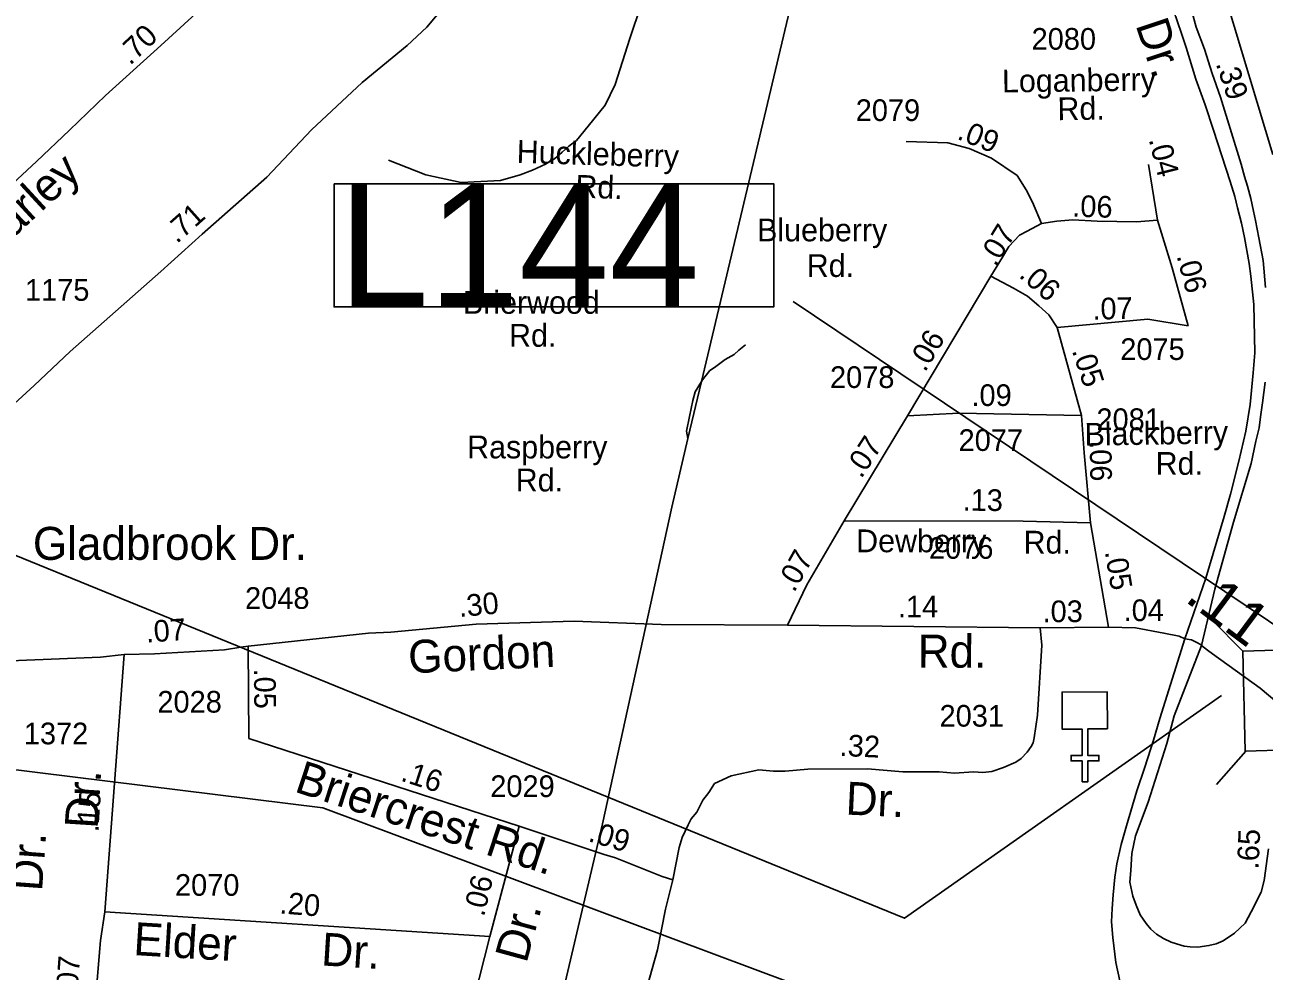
# Model space of a CAD drawing. Extents: x 2290055 to 2389491, y 66597 to 237875.
# Drawn here: x 2338296 to 2341872, y 193239 to 195968 of the extents above; entities that cross this region are included whole.
import ezdxf

# ---------------------------------------------------------------- set-up
doc = ezdxf.new("R2010")
doc.units = 0
for name, color, linetype in [('Exist Boundary Political Urban Extension UEB', 7, 'Continuous'), ('Exist Cultural Church CELL', 7, 'Continuous'), ('Exist Road Non-System Type 51', 7, 'Continuous'), ('Exist Road Non-System Type 51 Label', 7, 'Continuous'), ('Exist Road Primary Interstate Structure Cantilever Sign Number Label', 7, 'Continuous'), ('Exist Road Primary Interstate Structure Standard Bridge CELL', 7, 'Continuous'), ('Exist Road Primary Interstate Structure Standard Bridge Number Label', 7, 'Continuous'), ('Exist Road Primary US Divided Attributed', 7, 'Continuous'), ('Exist Road Primary US Label', 7, 'Continuous'), ('Exist Road Primary US Mileage Hundredths English Label', 7, 'Continuous'), ('Exist Road Primary US Ramp 1 Lane  Attributed', 7, 'Continuous'), ('Exist Road Primary US Structure Culvert Number Label', 7, 'Continuous'), ('Exist Road Secondary Mileage Hundredths English Label', 7, 'Continuous'), ('Exist Road Secondary Type 51 Attributed', 7, 'Continuous'), ('Exist Road Secondary Type 51 Label', 7, 'Continuous'), ('Exist Road Secondary Type 51 Number Label', 7, 'Continuous'), ('Exist Utilities Electrical Transmission Line', 7, 'Continuous')]:
    doc.layers.add(name, color=color, linetype=linetype)

msp = doc.modelspace()

# ---------------------------------------------------------------- linework, layer by layer
at = {"layer": 'Exist Boundary Political Urban Extension UEB'}
msp.add_lwpolyline([(2341897, 195593.9), (2341761.3, 196044.3), (2341712.2, 196189.4)], dxfattribs=at)
at = {"layer": 'Exist Cultural Church CELL'}
msp.add_lwpolyline([(2341419.3, 193937.4), (2341362.4, 193937.1), (2341362.6, 193860.9), (2341394.6, 193861), (2341394.7, 193845.1), (2341362.7, 193844.9), (2341362.9, 193784.8), (2341346.9, 193784.8), (2341346.7, 193844.9), (2341314.7, 193844.8), (2341314.6, 193860.8), (2341346.6, 193860.9), (2341346.4, 193937), (2341288.7, 193936.9), (2341288.4, 194043.4), (2341419, 194043.8)], close=True, dxfattribs=at)
at = {"layer": 'Exist Road Non-System Type 51'}
for points in [[(2340194.8, 196381.2), (2340107.3, 196123.7), (2340042.1, 195928.1), (2339999.2, 195795.9), (2339970.1, 195735.8), (2339922, 195675.8), (2339887.7, 195634.6), (2339865.4, 195617.4), (2339846.6, 195600.3), (2339824.3, 195581.4), (2339798.5, 195565.9), (2339761.3, 195548.8), (2339725.4, 195534.8), (2339668.9, 195519.3), (2339554.9, 195512.7), (2339453.2, 195534.8), (2339345.6, 195577.9)], [(2340248.4, 194939.1), (2340251.2, 194943.7), (2340272.1, 194970.6), (2340285.8, 194979.1), (2340316.9, 195002.4), (2340342.3, 195017.4), (2340355.8, 195029.9), (2340375.2, 195044.7)], [(2340209.5, 194775.2), (2340205, 194795.8), (2340213.4, 194838.2), (2340223.5, 194884.6), (2340230.6, 194908.9), (2340248.4, 194939.1)]]:
    msp.add_lwpolyline(points, dxfattribs=at)
at = {"layer": 'Exist Road Primary Interstate Structure Cantilever Sign Number Label'}
msp.add_line((2341945.7, 194207.8), (2340513.3, 195170.1), dxfattribs=at)
msp.add_lwpolyline([(2339188.8, 195509.4), (2340456.7, 195509.4), (2340456.7, 195154.4), (2339188.8, 195154.4)], close=True, dxfattribs=at)
at = {"layer": 'Exist Road Primary Interstate Structure Standard Bridge CELL'}
for p, q in [((2341720.8, 194251.7), (2341810.2, 194161.3)), ((2341819.1, 193873), (2341733.9, 193777.3))]:
    msp.add_line(p, q, dxfattribs=at)
msp.add_lwpolyline([(2341936.5, 194165), (2341943.1, 193876.7), (2341816.8, 193872.9), (2341810.2, 194161.3)], close=True, dxfattribs=at)
at = {"layer": 'Exist Road Primary Interstate Structure Standard Bridge Number Label'}
msp.add_lwpolyline([(2341748.1, 194033.5), (2340833.8, 193391), (2337077.4, 194923.9)], dxfattribs=at)
at = {"layer": 'Exist Road Primary US Divided Attributed'}
for points in [[(2341545.4, 196206.6), (2341572.4, 196128.2), (2341608.4, 196016.5), (2341646.9, 195902.2), (2341674.8, 195811), (2341701, 195737.1), (2341725.8, 195663.6), (2341773.5, 195516.2), (2341786.5, 195472.5), (2341794.6, 195440.3), (2341805.8, 195396.1), (2341815.2, 195354.1), (2341828.5, 195279.7), (2341833.3, 195243.1), (2341841.7, 195161.4), (2341844.6, 195022.1), (2341840, 194963.8), (2341831, 194873.1), (2341818.2, 194795.9), (2341798.4, 194709.5), (2341774.5, 194614.6), (2341756, 194549.8), (2341703.5, 194371.9), (2341643, 194196.8)], [(2341643, 194196.8), (2341570.7, 193967.7), (2341552.7, 193904.6), (2341527.4, 193827), (2341504.1, 193759), (2341474.1, 193657.8), (2341459.2, 193604.1), (2341446.2, 193548.4), (2341440.3, 193509.7), (2341436.3, 193459), (2341433.3, 193419.3), (2341431.6, 193380.6), (2341435.1, 193335.8), (2341444, 193263.5), (2341455, 193211.2)]]:
    msp.add_lwpolyline(points, dxfattribs=at)
at = {"layer": 'Exist Road Primary US Ramp 1 Lane  Attributed'}
for points in [[(2341875.6, 195210.5), (2341868.6, 195288.3), (2341856.2, 195353.4), (2341846.6, 195403.9), (2341840.5, 195430.7), (2341832.7, 195467.2), (2341823.5, 195502.3), (2341815.2, 195530), (2341805.5, 195565.6), (2341745.5, 195758.9), (2341721.5, 195827.5), (2341699.4, 195897.2), (2341675.8, 195961), (2341662.4, 196007.6)], [(2341691.2, 194178.2), (2341729.4, 194340.4), (2341783.4, 194533.1), (2341833.6, 194702.3), (2341847.9, 194767), (2341856.7, 194805.3), (2341861.3, 194837.6), (2341866.4, 194877.3), (2341874.7, 194937.7)], [(2341691.2, 194178.2), (2341612.2, 193974.6), (2341590.7, 193895.4), (2341536.5, 193725.6), (2341500, 193628.8), (2341489.6, 193577.6), (2341486.6, 193528.7), (2341484.3, 193495.5), (2341493, 193455.3), (2341502.4, 193429.1), (2341513.9, 193401.4), (2341530.8, 193376.4), (2341544.2, 193359.5), (2341561, 193344.9), (2341580.8, 193333.3), (2341602.9, 193322.2), (2341618.7, 193317), (2341640.8, 193311.2), (2341658.2, 193308.8), (2341680.4, 193308.2), (2341712.3, 193312.3), (2341733.2, 193317), (2341753, 193325.7), (2341785.6, 193348.4), (2341817, 193376.9), (2341834.5, 193409.6), (2341862.4, 193466.6), (2341871.1, 193500.4), (2341884, 193591.8)]]:
    msp.add_lwpolyline(points, dxfattribs=at)
at = {"layer": 'Exist Road Primary US Structure Culvert Number Label'}
msp.add_lwpolyline([(2341406.5, 192868.8), (2339156.2, 193709.4), (2336468.7, 194042)], dxfattribs=at)
at = {"layer": 'Exist Road Secondary Type 51 Attributed'}
for p, q in [((2341564, 195404.7), (2341537.9, 195565.1)), ((2340842.7, 194840.5), (2341082.6, 195243.4)), ((2341344.8, 194841.5), (2341274.4, 195094.8)), ((2341422.2, 194230.8), (2341370.2, 194532)), ((2340496.2, 194236.8), (2341225.8, 194228.9)), ((2341225.8, 194228.9), (2341422.2, 194230.8)), ((2338583.2, 194152.1), (2338527.6, 193410.1)), ((2339637.6, 193339), (2339722.6, 193656.7)), ((2338527.6, 193410.1), (2339637.6, 193339)), ((2339543.3, 192962.8), (2339637.6, 193339))]:
    msp.add_line(p, q, dxfattribs=at)
for points in [[(2339767.9, 196991), (2339630.6, 196840.3), (2339371.3, 196567.9), (2339231.8, 196423.6), (2339046.9, 196236.4), (2338689, 195907.9), (2338529.3, 195763.5), (2338425, 195663.7), (2338330.5, 195574), (2338234, 195484.3), (2338180.9, 195431.4), (2338100.2, 195356), (2338049.2, 195301.1), (2338002.1, 195252.5), (2337929.7, 195161.2), (2337898.4, 195112.5), (2337846.1, 195010), (2337786.3, 194892.6), (2337665.4, 194679), (2337460.3, 194298.4), (2337434.5, 194244.3), (2337432.9, 194223.1), (2337444.7, 194198.8), (2337475.8, 194157.3)], [(2338197, 194812.2), (2338323.9, 194927.6), (2338427.7, 195025.8), (2338689.3, 195256.7), (2338808.5, 195364.4), (2338995, 195528), (2339123.7, 195665.3), (2339269.8, 195801.5), (2339399.4, 195907.9), (2339455.8, 195961.1), (2339535.5, 196057.4), (2339575.4, 196104), (2339595.3, 196130.5), (2339628.5, 196197), (2339666.7, 196248.9), (2339703.2, 196331.6), (2339734.8, 196403.1), (2339751.4, 196476.2), (2339760.4, 196503.5), (2339773.8, 196586.3), (2339787.3, 196696), (2339787.3, 196774.8), (2339777.7, 196865.3), (2339767.9, 196991)], [(2341229.5, 195395.1), (2341203.1, 195456.3), (2341185.1, 195492.3), (2341158.7, 195533), (2341085, 195583.4), (2341020.2, 195611), (2340959.1, 195627.7), (2340838.6, 195631.3)], [(2341082.6, 195243.4), (2341116.7, 195297.4), (2341134.7, 195328.6), (2341165.3, 195361), (2341188, 195372.8), (2341229.5, 195395.1)], [(2341229.5, 195395.1), (2341273.8, 195401.7), (2341320, 195405.3), (2341389.5, 195401.1), (2341502.9, 195399.9), (2341564, 195404.7)], [(2341652.7, 195100.1), (2341606.6, 195266.8), (2341564, 195404.7)], [(2341274.4, 195094.8), (2341250.4, 195131.3), (2341221.7, 195157.7), (2341188.7, 195185.3), (2341148.5, 195208.1), (2341082.6, 195243.4)], [(2341274.4, 195094.8), (2341535.7, 195119), (2341652.7, 195100.1)], [(2340659.9, 194537.8), (2340842.7, 194840.5)], [(2341344.8, 194841.5), (2340991.1, 194847.8), (2340842.7, 194840.5)], [(2341370.2, 194532), (2341352.1, 194733), (2341344.8, 194841.5)], [(2340496.2, 194236.8), (2340552, 194353.1), (2340659.9, 194537.8)], [(2341370.2, 194532), (2341176.4, 194536.8), (2340659.9, 194537.8)], [(2338941.1, 194176.3), (2339287.4, 194213.7), (2339352.5, 194216.5), (2339598.6, 194239.2), (2339881.4, 194247.7), (2340132.3, 194238.6), (2340496.2, 194236.8)], [(2341225.8, 194228.9), (2341230, 194179.1), (2341218, 193976.5), (2341208.5, 193911.3), (2341205, 193897.2), (2341199.5, 193886.9), (2341188.1, 193870.5), (2341170.8, 193851.8), (2341155.2, 193841.2), (2341119.8, 193825.8), (2341086.3, 193814.4), (2341060.4, 193811.4), (2341032.9, 193813.5), (2340978.4, 193810.1), (2340933.9, 193813.5), (2340829.3, 193813.5), (2340727.5, 193822), (2340554.9, 193820.9), (2340489.9, 193815.2), (2340455.9, 193815.2), (2340413.5, 193819.2), (2340334.3, 193802.2), (2340286.2, 193779.5), (2340269.2, 193754.1), (2340252.3, 193731.4), (2340235.3, 193697.5), (2340218.3, 193677.6), (2340209.8, 193660.7), (2340192.9, 193623.9), (2340184.4, 193595.6), (2340165.3, 193502)], [(2341422.2, 194230.8), (2341500.3, 194228.5), (2341582.2, 194213.7), (2341626.1, 194204.4), (2341643, 194196.8)], [(2338583.2, 194152.1), (2338670.8, 194154.1), (2338872.7, 194165.7), (2338919.5, 194173.2), (2338941.1, 194176.3)], [(2338941.1, 194176.3), (2338942.7, 193909.8)], [(2341643, 194196.8), (2341661.6, 194194.3), (2341679.5, 194185.6), (2341693, 194178)], [(2341691.2, 194178.2), (2341707.7, 194164), (2341722.7, 194153.5), (2341859.6, 194054.8), (2341913.9, 194009.4)], [(2337475.8, 194157.3), (2337510.5, 194125.3), (2337531.7, 194115.7), (2337585, 194106.3), (2337625.8, 194109.4), (2337684.6, 194111), (2338515, 194144.5), (2338583.2, 194152.1)], [(2338942.7, 193909.8), (2339722.6, 193656.7)], [(2339722.6, 193656.7), (2339967.7, 193575), (2340000.4, 193565.3), (2340135, 193511.5), (2340165.3, 193502)], [(2340165.3, 193502), (2340144.6, 193417.2), (2340121.5, 193299.8), (2340075.5, 193136.2), (2339974.7, 192583.6), (2339941.1, 192481.1), (2339909.3, 192350.6), (2339890.8, 192266.2), (2339883.4, 192226.1), (2339873.9, 192197.9), (2339864, 192193.2), (2339856.9, 192193.4)], [(2338527.6, 193410.1), (2338514.5, 193326.7), (2338489.5, 193028.5)]]:
    msp.add_lwpolyline(points, dxfattribs=at)
at = {"layer": 'Exist Utilities Electrical Transmission Line'}
for p, q in [((2340248.4, 194939.1), (2340209.5, 194775.2)), ((2339611.9, 192180.7), (2339927.4, 193512.3))]:
    msp.add_line(p, q, dxfattribs=at)
for points in [[(2340959.4, 197867.7), (2340929.6, 197738.1), (2340924.2, 197714.7), (2340525.5, 196106.5), (2340248.4, 194939.1)], [(2340209.5, 194775.2), (2340162.4, 194576.8), (2340086.8, 194229.8)], [(2340086.8, 194229.8), (2339963.3, 193663.7), (2339927.4, 193512.3)]]:
    msp.add_lwpolyline(points, dxfattribs=at)

# ---------------------------------------------------------------- texts
at = {"layer": 'Exist Road Non-System Type 51 Label'}
msp.add_text('Dr.', height=95, rotation=85.8427, dxfattribs=at).set_placement((2338346, 193467.6))
at = {"layer": 'Exist Road Primary Interstate Structure Cantilever Sign Number Label'}
msp.add_text('L144', height=350, dxfattribs=at).set_placement((2339201.3, 195156.5))
at = {"layer": 'Exist Road Primary US Label'}
msp.add_text('Dr.', height=95, rotation=288.3021, dxfattribs=at).set_placement((2341499.9, 195968))
at = {"layer": 'Exist Road Primary US Mileage Hundredths English Label'}
for s, rotation, p in [('.39', 288.6197, (2341731.3, 195855.8)), ('.65', 87.6311, (2341855.4, 193531.5))]:
    msp.add_text(s, height=62.5, rotation=rotation, dxfattribs=at).set_placement(p)
at = {"layer": 'Exist Road Secondary Mileage Hundredths English Label'}
for s, height, rotation, p in [('.70', 62.5, 43.7298, (2338600.4, 195849.1)), ('.09', 62.5, 338.1945, (2340982.8, 195639.6)), ('.04', 62.5, 284.0291, (2341538.2, 195637.2)), ('.06', 62.5, 358.4078, (2341317.3, 195414.5)), ('.71', 62.5, 41.7429, (2338735, 195335.1)), ('.07', 62.5, 58.3649, (2341096.7, 195267.7)), ('.06', 62.5, 284.7362, (2341618.5, 195301.6)), ('.06', 62.5, 318.8369, (2341161.4, 195242.3)), ('.07', 62.5, 1.4407, (2341376.8, 195117.2)), ('.06', 62.5, 59.2889, (2340893.4, 194964)), ('.05', 62.5, 288.1164, (2341316.5, 195028.4)), ('.07', 62.5, 56.8075, (2340709.2, 194657)), ('.06', 62.5, 270.8547, (2341368.4, 194766.8)), ('.13', 62.5, 359.4883, (2341001.4, 194566.6)), ('.07', 62.5, 60.6173, (2340515.8, 194328.5)), ('.05', 62.5, 279.4574, (2341411.6, 194448.4)), ('.11', 125, 323.3266, (2341639, 194307.7)), ('.30', 62.5, 5.2569, (2339550.2, 194259.7)), ('.14', 62.5, 0.1331, (2340815.1, 194258.9)), ('.03', 62.5, 0.1868, (2341232.3, 194245)), ('.04', 62.5, 0.1868, (2341466.2, 194248)), ('.07', 62.5, 4.0724, (2338647.2, 194185.9)), ('.05', 62.5, 270.3467, (2338957.6, 194111.2)), ('.32', 62.5, 357.3548, (2340645.9, 193859.6)), ('.16', 62.5, 342.0226, (2339378, 193788.6)), ('.15', 62.5, 86.2906, (2338508.6, 193638.5)), ('.09', 62.5, 343.17, (2339919.1, 193614.2)), ('.06', 62.5, 76.4365, (2339620.8, 193393.8)), ('.20', 62.5, 355.4598, (2339030, 193405.4)), ('.07', 62.5, 85.9159, (2338447.9, 193164.6))]:
    msp.add_text(s, height=height, rotation=rotation, dxfattribs=at).set_placement(p)
msp.add_text('.09', height=62.5, dxfattribs=at).set_placement((2341027.1, 194868.5))
at = {"layer": 'Exist Road Secondary Type 51 Label'}
for s, height, rotation, p in [('Loganberry', 65.62, 0.7421, (2341115.6, 195772.7)), ('Rd.', 65.62, 0.7421, (2341275.6, 195692.7)), ('Huckleberry', 65.617, 358.238, (2339714.6, 195570)), ('Farley', 95, 42.6166, (2338203.2, 195297.6)), ('Rd.', 65.62, 358.238, (2339883.9, 195469.6)), ('Blackberry ', 65.617, 0.9353, (2341353.8, 194753.9)), ('Gordon ', 95, 2.6009, (2339404.5, 194097.4)), ('Rd.', 95, 359.7462, (2340872.2, 194114.4)), ('Briercrest Rd.', 95, 341.8078, (2339071, 193757.3)), ('Dr.', 95, 86.3236, (2338506.2, 193648)), ('Dr.', 95, 357.3548, (2340662.9, 193690.4)), ('Dr.', 95, 74.6877, (2339743.3, 193259.2)), ('Elder', 95, 356.4773, (2338608.2, 193285.3)), ('Dr.', 95, 356.4773, (2339149.8, 193255.3))]:
    msp.add_text(s, height=height, rotation=rotation, dxfattribs=at).set_placement(p)
for s, height, p in [('Blueberry ', 65.62, (2340408.8, 195343.4)), ('Rd.', 65.62, (2340552, 195240.7)), ('Brierwood', 65.62, (2339560.1, 195134.5)), ('Rd.', 65.62, (2339693.3, 195039.4)), ('Raspberry', 65.62, (2339572.4, 194717.4)), ('Rd.', 65.62, (2341558.4, 194670.1)), ('Rd.', 65.62, (2339712.5, 194622.2)), ('Gladbrook Dr.', 95, (2338319.8, 194424.8)), ('Dewberry', 65.62, (2340694.6, 194446.8)), ('Rd.', 65.62, (2341177.5, 194442.9))]:
    msp.add_text(s, height=height, dxfattribs=at).set_placement(p)
at = {"layer": 'Exist Road Secondary Type 51 Number Label'}
for s, p in [('2080', (2341200.6, 195896)), ('2079', (2340693.3, 195690.4)), ('1175', (2338296.9, 195171.9)), ('2075', (2341456.4, 195001.3)), ('2078', (2340619.1, 194920.5)), ('2081', (2341387.7, 194799.1)), ('2077', (2340990, 194738.9)), ('2076', (2340904.6, 194427.9)), ('2048', (2338931.8, 194283.5)), ('2028', (2338678.9, 193984.3)), ('2031', (2340935.1, 193943.8)), ('1372', (2338293.6, 193892.9)), ('2029', (2339639.1, 193740.8)), ('2070', (2338729.6, 193456))]:
    msp.add_text(s, height=62.5, dxfattribs=at).set_placement(p)

doc.saveas('drawing.dxf')
